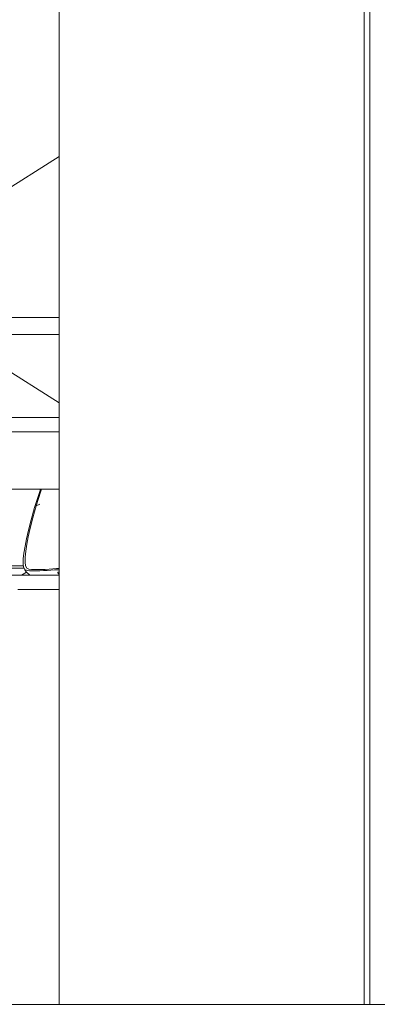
# Model space of a CAD drawing. Header units: millimetres. Extents: x -30280 to 309309, y -17460 to 4378.
# Tile 421 of 656: x 145543 to 146168, y -14922 to -13202. Entities that reach past the tile are written whole.
import ezdxf

# ---------------------------------------------------------------- set-up
doc = ezdxf.new("R2010")
doc.units = ezdxf.units.MM
doc.header["$MEASUREMENT"] = 0
doc.linetypes.add('Wipeout_Contour', pattern=[1000, 0, -1000])
for name, color, linetype, lineweight in [('P1_PLANTA PRIMERA_4_10_ESTR_Fotjats_Pluma_Nº__1', 7, 'Continuous', 5), ('P1_PLANTA PRIMERA_4_12_FAÇ_Façana_Pluma_Nº__1', 7, 'Continuous', 5), ('P1_PLANTA PRIMERA_4_12_FAÇ_Façana_Pluma_Nº__47', 7, 'Continuous', 20), ('P1_PLANTA PRIMERA_4_12_FAÇ_Façana_Pluma_Nº__7', 7, 'Continuous', 5), ('P1_PLANTA PRIMERA_4_Nuevo_09_EI_Mobiliari general_Pluma_Nº__1', 7, 'Continuous', 5)]:
    doc.layers.add(name, color=color, linetype=linetype, lineweight=lineweight)
doc.layers.add('P1_PLANTA PRIMERA_4_12_FAÇ_Façana', color=7, linetype='Continuous')
doc.layers.add('P1_PLANTA PRIMERA_4_Nuevo_09_EI_Mobiliari general', color=7, linetype='Continuous')
doc.layers.add('P1_PLANTA PRIMERA_4_12_FAÇ_Façana_Pluma_Nº__3', color=7, linetype='Continuous', lineweight=5, true_color=0xa4a4a4)

msp = doc.modelspace()

# ---------------------------------------------------------------- linework, layer by layer
at = {"layer": 'P1_PLANTA PRIMERA_4_12_FAÇ_Façana_Pluma_Nº__7', "color": 7, "linetype": 'Continuous', "lineweight": 5, "flags": 128}
msp.add_lwpolyline([(146155.1, -11572.1), (146155.1, -11622.1), (146155.1, -14922.1)], dxfattribs=at)

# ---------------------------------------------------------------- wipeouts: each hides what was drawn before it
at = {"color": 254, "linetype": 'Wipeout_Contour', "lineweight": 0, "ltscale": 2917100.977958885}
msp.add_wipeout([(144607.6, -13922.1), (144607.6, -14022.1), (145109.2, -14022.1), (145100.3, -13989.5), (145108.8, -13988.6), (145115.1, -13988.6), (145112.4, -13979.8), (145154.6, -13972.5), (145202.8, -13972.5), (145217.7, -14022.1), (145220.1, -14022.1), (145211.3, -13989.5), (145219.7, -13988.6), (145225.8, -13988.6), (145223.3, -13979.8), (145264.8, -13972.5), (145358, -13972.5), (145372.7, -14022.1), (145612.3, -14022.1), (145612.3, -13922.1)], dxfattribs=at).dxf.layer = 'P1_PLANTA PRIMERA_4_12_FAÇ_Façana'

# ---------------------------------------------------------------- next in the draw order: wipeouts: each hides what was drawn before it
at = {"color": 254, "linetype": 'Wipeout_Contour', "lineweight": 0, "ltscale": 728399.53922}
msp.add_wipeout([(144607.6, -13897.1), (144607.6, -13922.1), (145612.3, -13922.1), (145612.3, -13897.1), (144632.6, -13897.1)], dxfattribs=at).dxf.layer = 'P1_PLANTA PRIMERA_4_12_FAÇ_Façana'
at = {"color": 254, "linetype": 'Wipeout_Contour', "lineweight": 0, "ltscale": 3655312.621850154}
msp.add_wipeout([(145612.3, -14022.1), (145372.7, -14022.1), (145387.3, -14071.4), (145416, -14278.4), (145414.3, -14413.4), (145399.3, -14416.1), (145520.1, -14416.1), (145520.1, -14383.3), (145540.1, -14383.3), (145540.1, -14378.3), (145520.1, -14378.3), (145520.1, -14252.1), (145495.1, -14252.1), (145495.1, -14240.1), (145520.1, -14240.1), (145520.1, -14202.1), (145540.1, -14202.1), (145540.1, -14197.1), (145505.1, -14197.1), (145505.1, -14172.1), (145612.3, -14172.1), (145612.3, -14170.1), (145610.3, -14170.1), (145610, -14167.1), (145612, -14166.8)], dxfattribs=at).dxf.layer = 'P1_PLANTA PRIMERA_4_12_FAÇ_Façana'

# ---------------------------------------------------------------- next in the draw order: linework, layer by layer
at = {"layer": 'P1_PLANTA PRIMERA_4_Nuevo_09_EI_Mobiliari general_Pluma_Nº__1', "color": 7, "linetype": 'Continuous', "lineweight": 5}
for p, q in [((145569.4, -14053.9), (145577.7, -14028.1)), ((145572.2, -14051), (145580.3, -14025.5)), ((145577.7, -14028.1), (145579.7, -14022.1)), ((145580.3, -14025.5), (145581.4, -14022.1)), ((145563.1, -14075.4), (145569.4, -14053.9)), ((145566, -14072.2), (145572.2, -14051)), ((145572.2, -14051), (145578.6, -14048.5)), ((145558.5, -14093.4), (145563.1, -14075.4)), ((145561.5, -14090), (145566, -14072.2)), ((145555.1, -14108.6), (145558.5, -14093.4)), ((145555.7, -14118.3), (145558.1, -14105.1)), ((145558.1, -14105.1), (145561.5, -14090)), ((145550.6, -14133.6), (145552.6, -14121.7)), ((145552.6, -14121.7), (145555.1, -14108.6)), ((145553.9, -14130.3), (145555.7, -14118.3)), ((145549.4, -14143.9), (145550.6, -14133.6)), ((145552.8, -14140.9), (145553.9, -14130.3)), ((145549.8, -14156), (145399, -14156)), ((145549.2, -14152.3), (145549.4, -14143.9)), ((145550.2, -14158.5), (145549.2, -14152.3)), ((145552.6, -14149.6), (145552.8, -14140.9)), ((145553.6, -14156.1), (145552.6, -14149.6)), ((145553.6, -14156.1), (145556, -14160.1)), ((145550.8, -14160), (145520.5, -14160)), ((145550.2, -14158.5), (145552.2, -14162.9)), ((145550.2, -14158.5), (145552.5, -14162.2)), ((145556, -14160.1), (145559.5, -14162)), ((145559.5, -14162), (145564, -14162.6)), ((145564, -14162.6), (145569.3, -14162.6)), ((145569.3, -14162.6), (145575.2, -14162.5)), ((145575.2, -14162.5), (145581.5, -14162.4)), ((145581.5, -14162.4), (145588.1, -14162.2)), ((145588.1, -14162.2), (145594.7, -14161.8)), ((145594.7, -14161.8), (145601.1, -14161.3))]:
    msp.add_line(p, q, dxfattribs=at)

# ---------------------------------------------------------------- next in the draw order: wipeouts: each hides what was drawn before it
at = {"color": 254, "linetype": 'Wipeout_Contour', "lineweight": 0, "ltscale": 1744822.566159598}
msp.add_wipeout([(144632.6, -13897.1), (145612.3, -13897.1), (145612.3, -12547.1), (144632.6, -12547.1), (144632.6, -13187.9), (144634.8, -13190.1), (144636.1, -13195.1), (144636.1, -13249.1), (144634.8, -13254.1), (144633.6, -13255.2), (144633.6, -13326.1), (144632.6, -13327.6)], dxfattribs=at).dxf.layer = 'P1_PLANTA PRIMERA_4_12_FAÇ_Façana'

# ---------------------------------------------------------------- next in the draw order: wipeouts: each hides what was drawn before it
at = {"color": 254, "linetype": 'Wipeout_Contour', "lineweight": 0, "ltscale": 732689.683476}
msp.add_wipeout([(146056.1, -12475.1), (145612.3, -12475.1), (145612.3, -14922.1), (146145.1, -14922.1), (146145.1, -12475.1)], dxfattribs=at).dxf.layer = 'P1_PLANTA PRIMERA_4_12_FAÇ_Façana'

# ---------------------------------------------------------------- next in the draw order: linework, layer by layer
at = {"layer": 'P1_PLANTA PRIMERA_4_10_ESTR_Fotjats_Pluma_Nº__1', "color": 7, "linetype": 'Continuous', "lineweight": 5, "flags": 128}
msp.add_lwpolyline([(146255.1, -14922.1), (146245.1, -14922.1), (146155.1, -14922.1), (146145.1, -14922.1)], dxfattribs=at)
at = {"layer": 'P1_PLANTA PRIMERA_4_12_FAÇ_Façana_Pluma_Nº__1', "color": 7, "linetype": 'Continuous', "lineweight": 5}
for p, q in [((145612.3, -13871.2), (144634.2, -13254.6)), ((145612.3, -13897.1), (144632.6, -13897.1)), ((145612.3, -13922.1), (144607.6, -13922.1)), ((145372.7, -14022.1), (145612.3, -14022.1))]:
    msp.add_line(p, q, dxfattribs=at)
at = {"layer": 'P1_PLANTA PRIMERA_4_12_FAÇ_Façana_Pluma_Nº__3', "color": 253, "linetype": 'Continuous', "lineweight": 5, "true_color": 0xa4a4a4}
msp.add_line((144889.1, -13897.1), (145612.3, -13441.1), dxfattribs=at)
at = {"layer": 'P1_PLANTA PRIMERA_4_12_FAÇ_Façana_Pluma_Nº__7', "color": 7, "linetype": 'Continuous', "lineweight": 5}
msp.add_line((146145.1, -11622.1), (146145.1, -14922.1), dxfattribs=at)
at = {"layer": 'P1_PLANTA PRIMERA_4_Nuevo_09_EI_Mobiliari general_Pluma_Nº__1', "color": 7, "linetype": 'Continuous', "lineweight": 5}
for p, q in [((144859.8, -13722.1), (145612.3, -13722.1)), ((144859.8, -13752.1), (145612.3, -13752.1))]:
    msp.add_line(p, q, dxfattribs=at)

# ---------------------------------------------------------------- next in the draw order: wipeouts: each hides what was drawn before it
at = {"color": 254, "linetype": 'Wipeout_Contour', "lineweight": 0, "ltscale": 584992.845116}
msp.add_wipeout([(145505.1, -14172.1), (145505.1, -14197.1), (145612.3, -14197.1), (145612.3, -14172.1)], dxfattribs=at).dxf.layer = 'P1_PLANTA PRIMERA_4_Nuevo_09_EI_Mobiliari general'

# ---------------------------------------------------------------- next in the draw order: linework, layer by layer
at = {"layer": 'P1_PLANTA PRIMERA_4_Nuevo_09_EI_Mobiliari general_Pluma_Nº__1', "color": 7, "linetype": 'Continuous', "lineweight": 5}
for p, q in [((145555, -14167), (145546.5, -14172.1)), ((145552.2, -14162.9), (145554.7, -14166.7)), ((145552.5, -14162.2), (145556.1, -14164.1)), ((145554.7, -14166.7), (145561.2, -14172.1)), ((145556.1, -14164.1), (145560.7, -14164.7)), ((145560.7, -14164.7), (145566.1, -14164.7)), ((145566.1, -14164.7), (145572, -14164.7)), ((145572, -14164.7), (145578.4, -14164.6)), ((145578.4, -14164.6), (145585, -14164.4)), ((145585, -14164.4), (145591.6, -14164.1)), ((145591.6, -14164.1), (145598, -14163.6))]:
    msp.add_line(p, q, dxfattribs=at)

# ---------------------------------------------------------------- next in the draw order: wipeouts: each hides what was drawn before it
at = {"color": 254, "linetype": 'Wipeout_Contour', "lineweight": 0, "ltscale": 585195.54872}
msp.add_wipeout([(145610, -14167.1), (145610.3, -14170.1), (145612.3, -14170.1), (145612.3, -14167.1)], dxfattribs=at).dxf.layer = 'P1_PLANTA PRIMERA_4_Nuevo_09_EI_Mobiliari general'
at = {"color": 254, "linetype": 'Wipeout_Contour', "lineweight": 0, "ltscale": 585211.663184}
msp.add_wipeout([(145540.1, -14197.1), (145540.1, -14922.1), (145612.3, -14922.1), (145612.3, -14197.1)], dxfattribs=at).dxf.layer = 'P1_PLANTA PRIMERA_4_Nuevo_09_EI_Mobiliari general'

# ---------------------------------------------------------------- next in the draw order: linework, layer by layer
at = {"layer": 'P1_PLANTA PRIMERA_4_10_ESTR_Fotjats_Pluma_Nº__1', "color": 7, "linetype": 'Continuous', "lineweight": 5}
msp.add_line((146145.1, -14922.1), (140422.3, -14922.1), dxfattribs=at)
at = {"layer": 'P1_PLANTA PRIMERA_4_12_FAÇ_Façana_Pluma_Nº__47', "color": 7, "linetype": 'Continuous', "lineweight": 20}
msp.add_line((145612.3, -12475.1), (145612.3, -14922.1), dxfattribs=at)
at = {"layer": 'P1_PLANTA PRIMERA_4_Nuevo_09_EI_Mobiliari general_Pluma_Nº__1', "color": 7, "linetype": 'Continuous', "lineweight": 5}
for p, q in [((145612.3, -14172.1), (145505.1, -14172.1)), ((145604.4, -14163.2), (145598, -14163.6)), ((145601.1, -14161.3), (145607.5, -14160.9)), ((145611.1, -14163.1), (145604.4, -14163.2)), ((145612.3, -14160.6), (145607.5, -14160.9)), ((145607.5, -14160.9), (145612.3, -14160.9)), ((145610.4, -14167), (145610, -14167.1)), ((145610, -14167.1), (145612.3, -14167.1)), ((145610.3, -14170.1), (145610, -14167.1)), ((145610.3, -14170.1), (145612.3, -14170.1)), ((145612, -14166.8), (145610.4, -14167)), ((145612.3, -14163.2), (145611.1, -14163.1)), ((145612.3, -14166.8), (145612, -14166.8)), ((145612.3, -14170.1), (145612.3, -14170.1)), ((145612.3, -14197.1), (145540.1, -14197.1))]:
    msp.add_line(p, q, dxfattribs=at)

doc.saveas('drawing.dxf')
